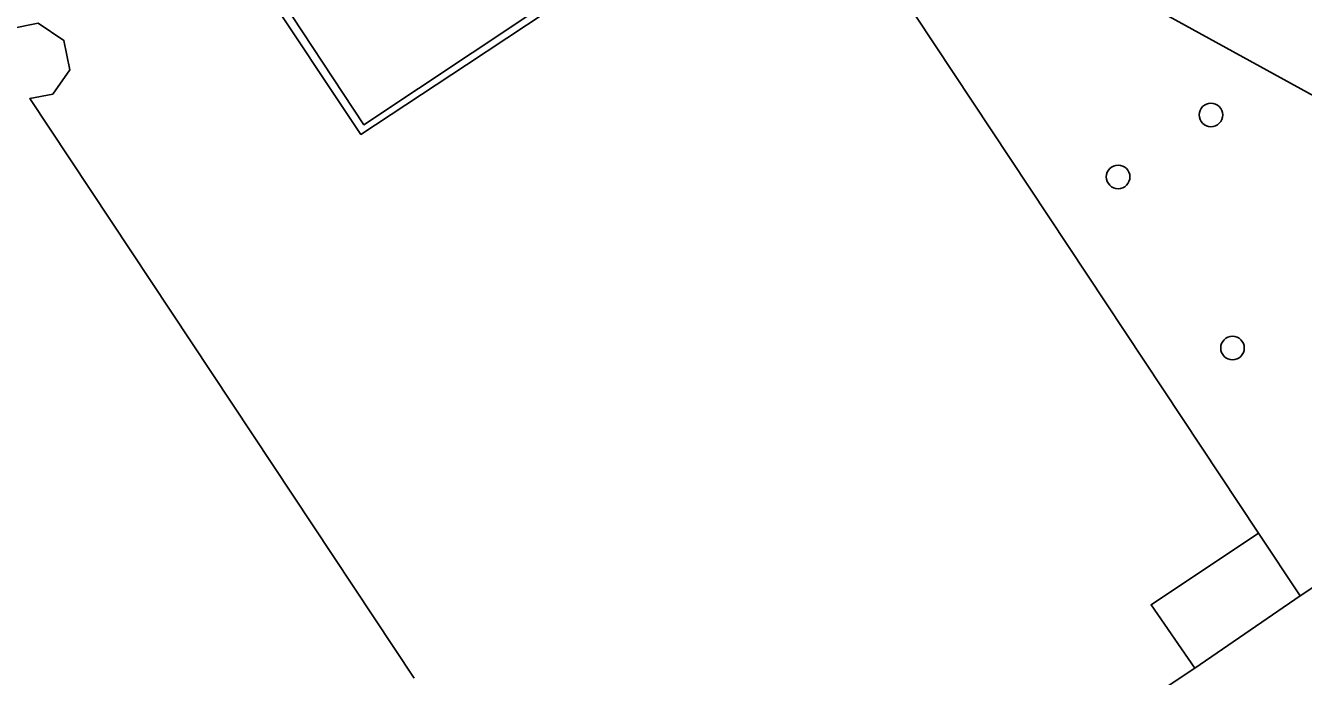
# Model space of a CAD drawing. Extents: x 161087 to 161922, y 382574 to 383873.
# Drawn here: x 161710.6 to 161763.5, y 383156 to 383183 of the extents above; entities that cross this region are included whole.
import ezdxf

# ---------------------------------------------------------------- set-up
doc = ezdxf.new("R2010")
doc.units = 0
for name, color, linetype in [('IMGEO_Boom', 7, 'Continuous'), ('IMGEO_Erf', 7, 'Continuous'), ('IMGEO_Groenvoorziening', 7, 'Continuous'), ('IMGEO_Muur', 7, 'Continuous'), ('IMGEO_Pand', 7, 'Continuous'), ('IMGEO_Voetpad_open', 7, 'Continuous')]:
    doc.layers.add(name, color=color, linetype=linetype)

msp = doc.modelspace()

# ---------------------------------------------------------------- linework, layer by layer
at = {"layer": 'IMGEO_Boom'}
for centre in [(161759.712, 383179.33), (161755.863, 383176.758), (161760.605, 383169.658)]:
    msp.add_circle(centre, 0.489, dxfattribs=at)
at = {"layer": 'IMGEO_Erf'}
msp.add_lwpolyline([(161736.406, 383141.353), (161759.039, 383156.372)], dxfattribs=at)
at = {"layer": 'IMGEO_Groenvoorziening'}
for points in [[(161744.298, 383188.243), (161761.687, 383161.98)], [(161763.409, 383159.378), (161780.73, 383170.907)]]:
    msp.add_lwpolyline(points, dxfattribs=at)
at = {"layer": 'IMGEO_Muur'}
for points in [[(161728.054, 383190.235), (161724.677, 383187.724), (161720.272, 383184.819), (161724.468, 383178.52), (161728.839, 383181.413), (161740.556, 383189.169)], [(161728.011, 383189.819), (161720.757, 383184.739), (161724.591, 383178.924), (161740.37, 383189.435), (161740.556, 383189.169)]]:
    msp.add_lwpolyline(points, dxfattribs=at)
at = {"layer": 'IMGEO_Pand'}
for points in [[(161690.522, 383210.528), (161709.383, 383182.092), (161709.925, 383182.908), (161711.09, 383183.135), (161712.15, 383182.422), (161712.397, 383181.203), (161711.689, 383180.192), (161710.744, 383180.016), (161726.678, 383155.965)], [(161759.039, 383156.372), (161757.228, 383159.01), (161761.687, 383161.98)], [(161761.687, 383161.98), (161763.409, 383159.378)], [(161763.409, 383159.378), (161759.039, 383156.372)]]:
    msp.add_lwpolyline(points, dxfattribs=at)
at = {"layer": 'IMGEO_Voetpad_open'}
msp.add_lwpolyline([(161780.73, 383170.907), (161780.608, 383170.974), (161746.551, 383189.704), (161744.298, 383188.243)], dxfattribs=at)

doc.saveas('drawing.dxf')
